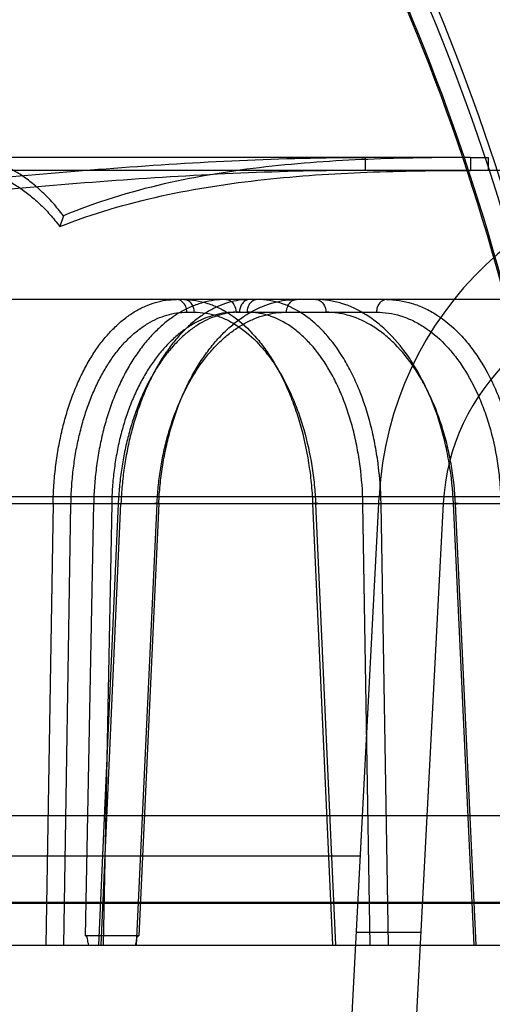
# Model space of a CAD drawing. Header units: millimetres. Extents: x 0 to 297, y 0 to 210.
# Tile 403 of 455: x 240.6912 to 240.7682, y 159.9868 to 160.147. Entities that reach past the tile are written whole.
import ezdxf

# ---------------------------------------------------------------- set-up
doc = ezdxf.new("R2010")
doc.units = ezdxf.units.MM
doc.header["$LTSCALE"] = 16.335
doc.layers.get('0').update_dxf_attribs({"linetype": 'CONTINUOUS'})
for name, color, linetype in [('AXES_REF', 7, 'CONTINUOUS'), ('INTFCLR_1', 7, 'CONTINUOUS'), ('INTFCLR_144815', 7, 'CONTINUOUS'), ('INTFCLR_72935', 7, 'CONTINUOUS')]:
    doc.layers.add(name, color=color, linetype=linetype)

msp = doc.modelspace()

# ---------------------------------------------------------------- linework, layer by layer
at = {"color": 7, "linetype": 'Continuous'}
for radius in [6.787079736, 6.7865, 6.743039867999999]:
    msp.add_circle((241.4889104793, 154.7114782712), radius, dxfattribs=at)
for radius, start, end in [(6.72, 278.2771290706, 261.7228709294), (6.874, 113.0825942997, 269.6189785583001)]:
    msp.add_arc((241.4889104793, 154.7114782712), radius, start, end, dxfattribs=at)
at = {"layer": 'AXES_REF', "color": 7, "linetype": 'Continuous'}
msp.add_arc((241.4889104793, 154.7114782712), 6.874, 113.0826847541, 66.9173152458, dxfattribs=at)
at = {"layer": 'AXES_REF', "color": 9, "linetype": 'Continuous'}
msp.add_arc((241.4889104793, 154.7114782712), 6.191158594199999, 94.4118118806, 85.5881881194, dxfattribs=at)
at = {"layer": 'INTFCLR_1', "color": 6, "linetype": 'Continuous'}
for radius, start, end in [(0.423418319, 16.9630954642, 50.66033312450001), (0.4221840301, 16.9630954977, 50.6004938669), (0.4081840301, 16.9630953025, 44.8084638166), (0.4075716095, 16.9630954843, 44.741095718), (0.4195535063, 10.8985890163, 42.7086480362), (0.3760159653, 13.9313766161, 41.16544924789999), (0.376628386, 13.9313763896, 41.16544924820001), (0.3620159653, 13.9313761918, 41.1654492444), (0.3607816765, 13.9313763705, 41.1654492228)]:
    msp.add_arc((240.4247147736, 160.0104782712), radius, start, end, dxfattribs=at)
at = {"layer": 'INTFCLR_1', "color": 9, "linetype": 'Continuous'}
for centre, radius, start, end in [((240.4247147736, 160.0104782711), 0.4230504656, 4.2349584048, 43.61014177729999), ((240.4247147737, 160.0104782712), 0.3848577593, 13.9313763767, 41.1654492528), ((240.4247147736, 160.0104782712), 0.3813582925, 13.931376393, 41.1654492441), ((240.4247147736, 160.0104782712), 0.3781109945, 13.9313770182, 41.165449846), ((240.4247147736, 160.0104782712), 0.3784849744, 13.9313763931, 41.1654492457), ((240.4247147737, 160.0104782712), 0.3573323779, 13.9313770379, 41.16544983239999), ((240.4247147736, 160.0104782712), 0.3575673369, 13.9313763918, 41.1654492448)]:
    msp.add_arc(centre, radius, start, end, dxfattribs=at)
at = {"layer": 'INTFCLR_144815', "color": 9, "linetype": 'Continuous'}
for p, q in [((240.7645744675, 160.1245782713), (240.4247147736, 160.1245782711)), ((240.7475158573, 160.1224782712), (240.7475158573, 160.1245782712)), ((240.7645744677, 160.1245782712), (240.7645744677, 160.1224782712)), ((240.9008417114, 160.1224782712), (240.6783702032, 160.1224782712)), ((240.8751675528, 160.1014782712), (240.0486729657, 160.1014782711)), ((240.7184026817, 160.0994149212), (240.7196236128, 160.0994149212)), ((240.7264102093, 160.0994149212), (240.7492960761, 160.0994149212)), ((240.952508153, 160.0694090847), (239.9619761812, 160.0694090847)), ((240.0228546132, 160.0683100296), (240.9060485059, 160.0683100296)), ((240.6966272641, 160.0683100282), (240.6954340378, 159.9964782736)), ((240.6983462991, 159.9964782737), (240.6995339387, 160.0682367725)), ((240.701874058, 159.9980053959), (240.7032329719, 160.0683100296)), ((240.7072237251, 160.0682367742), (240.704009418, 159.9964782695)), ((240.704452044, 159.9964782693), (240.7076653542, 160.0683100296)), ((240.7061596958, 160.0682367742), (240.7047770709, 159.9964782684)), ((240.7102170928, 159.9964782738), (240.7135465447, 160.0682367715)), ((240.713834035, 160.0683100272), (240.7105762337, 159.998005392)), ((240.7388940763, 160.0683100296), (240.7421338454, 159.9964782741)), ((240.7393816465, 160.0682367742), (240.7426140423, 159.9964782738)), ((240.7470714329, 160.0682367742), (240.7500241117, 160.0683100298)), ((240.7482771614, 159.9964782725), (240.7470714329, 160.0682367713)), ((240.7512270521, 159.9964782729), (240.7500241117, 160.0683100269)), ((240.765180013, 159.9964782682), (240.7618223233, 160.0683100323)), ((240.7655074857, 159.9964782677), (240.7621571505, 160.0682367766)), ((240.7466510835, 160.0109668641), (240.1027784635, 160.0109668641)), ((241.0147341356, 160.0034171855), (240.6630770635, 160.0034171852)), ((241.0357325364, 160.0032339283), (240.6715484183, 160.0032339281)), ((239.8751077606, 159.9964782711), (241.0077344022, 159.9964782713))]:
    msp.add_line(p, q, dxfattribs=at)
at = {"layer": 'INTFCLR_144815', "color": 6, "linetype": 'Continuous'}
for p, q in [((240.7645744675, 160.1245782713), (240.767483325, 160.1245782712)), ((240.7674833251, 160.1245782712), (240.7674833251, 160.1224782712)), ((240.6982893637, 160.1151069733), (240.6977147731, 160.1133493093)), ((240.7257147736, 159.6114782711), (240.7497139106, 160.0694090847)), ((240.6966272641, 160.0683100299), (240.6995339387, 160.0682367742)), ((240.7061596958, 160.0682367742), (240.7032329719, 160.0683100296)), ((240.7138340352, 160.0683100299), (240.7131148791, 160.0682952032)), ((240.7601707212, 160.0683100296), (240.7362146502, 159.6112009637)), ((240.8198915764, 160.0174782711), (240.0806810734, 160.0174782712)), ((240.7460032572, 159.9986055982), (240.7565176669, 159.9986055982)), ((240.710576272, 159.9980053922), (240.7018740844, 159.9980053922))]:
    msp.add_line(p, q, dxfattribs=at)
for centre, radius, start, end in [((240.8056371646, 160.0664782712), 0.05599999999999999, 89.99999998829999, 176.9999999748), ((240.7951227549, 160.0664782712), 0.035, 90.0000000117, 176.9999999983)]:
    msp.add_arc(centre, radius, start, end, dxfattribs=at)
for points, knots in [([(240.6657711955, 160.119139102), (240.6725565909, 160.1198079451), (240.6861352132, 160.1211499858), (240.7065342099, 160.1229285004), (240.7269979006, 160.1242258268), (240.7406699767, 160.1245781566), (240.7475158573, 160.1245782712)], [0, 0, 0, 0, 0.2495910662, 0.4994364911, 0.7495091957, 1, 1, 1, 1]), ([(240.6982893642, 160.1151069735), (240.6977533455, 160.1158078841), (240.6966619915, 160.1171378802), (240.6949162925, 160.1189513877), (240.6931131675, 160.120524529), (240.6912599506, 160.121852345), (240.6893633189, 160.1229276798), (240.6880525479, 160.1234803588), (240.6873956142, 160.1237100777)], [0, 0, 0, 0, 0.1881234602, 0.3664007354, 0.5360715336, 0.6975879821, 0.8516252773, 1, 1, 1, 1]), ([(240.7645744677, 160.1245782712), (240.7590168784, 160.1245714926), (240.7478917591, 160.1244263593), (240.7312142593, 160.1232739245), (240.7144871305, 160.1206160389), (240.7036262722, 160.1173077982), (240.6982893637, 160.1151069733)], [0, 0, 0, 0, 0.2476832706, 0.4951751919, 0.7442422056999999, 1, 1, 1, 1]), ([(240.7475158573, 160.1224782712), (240.740724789, 160.1224779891), (240.7271505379, 160.1221378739), (240.7068149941, 160.1208868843), (240.6865088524, 160.1191725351), (240.6729803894, 160.1178797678), (240.6662147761, 160.1172356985)], [0, 0, 0, 0, 0.2498861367, 0.499769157, 0.7498206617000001, 1, 1, 1, 1]), ([(240.6872147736, 160.1216414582), (240.6878486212, 160.1214198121), (240.6891130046, 160.1208865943), (240.6909420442, 160.1198492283), (240.6927284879, 160.1185688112), (240.6944660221, 160.1170524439), (240.6961475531, 160.1153052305), (240.697198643, 160.114024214), (240.6977147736, 160.1133493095)], [0, 0, 0, 0, 0.1485290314, 0.3026555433, 0.4642103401, 0.6338679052, 0.8120636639, 1, 1, 1, 1]), ([(240.6977147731, 160.1133493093), (240.703111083, 160.1154732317), (240.7140801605, 160.118664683), (240.7309404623, 160.1212210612), (240.7477558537, 160.1223316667), (240.7589720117, 160.1224718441), (240.7645744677, 160.1224782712)], [0, 0, 0, 0, 0.2551578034, 0.5043551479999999, 0.7521427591, 1, 1, 1, 1]), ([(240.6966272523, 160.0683100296), (240.6966444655, 160.0692991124), (240.6967284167, 160.0712767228), (240.697003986, 160.0742243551), (240.6974294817, 160.0771300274), (240.697999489, 160.0799501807), (240.6987056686, 160.0826532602), (240.6995389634, 160.0852211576), (240.700496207, 160.0876511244), (240.701573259, 160.0899323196), (240.702759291, 160.0920418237), (240.704043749, 160.0939637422), (240.7054173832, 160.0956879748), (240.7068755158, 160.0972089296), (240.7084065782, 160.0985132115), (240.7099956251, 160.0995887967), (240.7116253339, 160.100427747), (240.7132886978, 160.1010302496), (240.7149840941, 160.1013961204), (240.7161309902, 160.1014782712), (240.7167040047, 160.1014782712)], [0, 0, 0, 0, 0.0700699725, 0.1401357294, 0.2096107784, 0.2779828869, 0.3438305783, 0.4073959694, 0.4690980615, 0.5287008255, 0.5859448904, 0.6403606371, 0.6922650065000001, 0.7418979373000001, 0.7893762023, 0.8344645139, 0.8775150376, 0.9188803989, 0.9594118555, 1, 1, 1, 1]), ([(240.7247784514, 160.1014782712), (240.724154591, 160.1014782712), (240.7228942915, 160.1013926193), (240.7210191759, 160.101005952), (240.7191671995, 160.1003600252), (240.7173672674, 160.0994640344), (240.7156387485, 160.0983326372), (240.7139908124, 160.0969789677), (240.7124265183, 160.0954087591), (240.7109542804, 160.0936307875), (240.7095895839, 160.0916652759), (240.7083412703, 160.0895291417), (240.7072150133, 160.087236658), (240.7062147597, 160.0847968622), (240.7053500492, 160.0822328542), (240.7046282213, 160.079571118), (240.7040536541, 160.0768403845), (240.703624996, 160.0740507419), (240.7033416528, 160.0712025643), (240.7032524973, 160.069280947), (240.7032329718, 160.0683100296)], [0, 0, 0, 0, 0.0431874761, 0.08713207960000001, 0.1321593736, 0.1785828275, 0.2259719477, 0.2748702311, 0.3259539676, 0.3791729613, 0.4344645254, 0.4914176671, 0.5502883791, 0.6111389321, 0.6738277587, 0.7374862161, 0.8019459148, 0.8669041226, 0.9327735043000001, 1, 1, 1, 1]), ([(240.7286717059, 160.1014782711), (240.7280862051, 160.1014782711), (240.7268999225, 160.1013918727), (240.7251335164, 160.101004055), (240.7233837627, 160.1003572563), (240.7216771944, 160.0994607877), (240.720031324, 160.0983293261), (240.7184547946, 160.0969755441), (240.7169511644, 160.0954052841), (240.7155286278, 160.0936273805), (240.7142019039, 160.091661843), (240.7129795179, 160.0895257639), (240.7118674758, 160.0872332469), (240.7108698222, 160.0847932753), (240.7099961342, 160.0822290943), (240.709253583, 160.0795674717), (240.7086470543, 160.0768378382), (240.7081760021, 160.0740499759), (240.7078396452, 160.071203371), (240.7077080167, 160.0692816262), (240.7076653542, 160.0683100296)], [0, 0, 0, 0, 0.0411067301, 0.0831661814, 0.1265690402, 0.1716805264, 0.2181575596, 0.2664977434, 0.3173216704, 0.3705744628, 0.4261667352, 0.4836460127, 0.5432196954, 0.604927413, 0.6686008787, 0.7333013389, 0.7988331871, 0.864827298, 0.9317205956, 1, 1, 1, 1]), ([(240.7138340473, 160.0683100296), (240.7138791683, 160.0693001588), (240.7140224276, 160.0712799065), (240.7143973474, 160.0742276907), (240.7149322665, 160.0771326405), (240.7156203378, 160.0799521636), (240.7164512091, 160.0826556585), (240.7174154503, 160.0852255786), (240.7185096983, 160.0876578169), (240.7197288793, 160.0899406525), (240.7210601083, 160.0920506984), (240.7224914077, 160.093972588), (240.724013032, 160.0956963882), (240.7256198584, 160.0972165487), (240.7272986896, 160.0985194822), (240.7290325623, 160.0995933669), (240.7308021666, 160.1004303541), (240.7326003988, 160.1010310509), (240.7344263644, 160.1013959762), (240.735658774, 160.1014782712), (240.7362746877, 160.1014782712)], [0, 0, 0, 0, 0.0680187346, 0.1361392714, 0.2038252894, 0.2706156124, 0.3351967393, 0.397803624, 0.4588624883, 0.5180930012, 0.5752619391, 0.6299159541, 0.6823660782, 0.7328580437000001, 0.7814916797, 0.8279517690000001, 0.8725425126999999, 0.9155298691, 0.9577325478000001, 1, 1, 1, 1]), ([(240.7072237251, 160.0682367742), (240.707097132, 160.0682480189), (240.7064544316, 160.0683588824), (240.7073930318, 160.0683156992), (240.7076653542, 160.0683100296)], [0, 0, 0, 0, 0.3181480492, 1, 1, 1, 1]), ([(240.702427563, 159.9964782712), (240.7023783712, 159.9967390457), (240.7022396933, 159.9971741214), (240.7021545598, 159.9980053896), (240.7018740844, 159.9980053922)], [0, 0, 0, 0, 0.4861666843, 1, 1, 1, 1]), ([(240.7100664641, 159.9964782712), (240.7101111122, 159.9967512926), (240.7102358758, 159.9971794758), (240.7103115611, 159.9980053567), (240.710576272, 159.9980053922)], [0, 0, 0, 0, 0.5110251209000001, 1, 1, 1, 1])]:
    msp.add_open_spline(points, degree=3, knots=knots, dxfattribs=at)
at = {"layer": 'INTFCLR_144815', "color": 9, "linetype": 'Continuous'}
for points, knots in [([(240.7184026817, 160.0994149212), (240.7183982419, 160.0997293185), (240.7182762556, 160.1003427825), (240.7177365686, 160.1011799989), (240.7170676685, 160.1014782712), (240.7167040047, 160.1014782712)], [0, 0, 0, 0, 0.3233716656, 0.6259929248, 1, 1, 1, 1]), ([(240.7179249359, 160.1014782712), (240.7192353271, 160.1014782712), (240.721245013, 160.1011410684), (240.7234219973, 160.1002413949), (240.7246599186, 160.0995743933), (240.726573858, 160.098371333), (240.7286495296, 160.0965358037), (240.730457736, 160.0943779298), (240.731470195, 160.0929863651), (240.7329925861, 160.0906864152), (240.734293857, 160.0881717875), (240.7353946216, 160.0855130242), (240.7361072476, 160.0836090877), (240.7372197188, 160.0801136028), (240.738009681, 160.0764781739), (240.7384715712, 160.0732791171), (240.7387249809, 160.0710801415), (240.7388449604, 160.069420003), (240.7388940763, 160.0683100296)], [0, 0, 0, 0, 0.0921205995, 0.1402279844, 0.1652391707, 0.1908878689, 0.29907158, 0.3579245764, 0.3886717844, 0.4199967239, 0.5517927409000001, 0.5866770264, 0.6223092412, 0.6946708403, 0.8444081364, 0.8830678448, 0.9218924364, 1, 1, 1, 1]), ([(240.7196236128, 160.0994149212), (240.7196199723, 160.0996727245), (240.7195313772, 160.1001981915), (240.7190882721, 160.1010705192), (240.7183697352, 160.1014782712), (240.7179249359, 160.1014782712)], [0, 0, 0, 0, 0.2664463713, 0.5403341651, 1, 1, 1, 1]), ([(240.7247784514, 160.1014782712), (240.725029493, 160.1014782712), (240.7255662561, 160.1013063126), (240.7262241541, 160.1005679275), (240.7264043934, 160.0998436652), (240.7264102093, 160.0994149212)], [0, 0, 0, 0, 0.2620893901, 0.5523468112, 1, 1, 1, 1]), ([(240.7286717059, 160.1014782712), (240.7284112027, 160.1014782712), (240.7278588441, 160.1013103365), (240.7271708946, 160.1005766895), (240.7269791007, 160.0998448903), (240.7269730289, 160.0994149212)], [0, 0, 0, 0, 0.2674609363, 0.5585029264, 1, 1, 1, 1]), ([(240.729892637, 160.1014782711), (240.7294478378, 160.1014782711), (240.7287293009, 160.1010705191), (240.7282861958, 160.1001981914), (240.7281976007, 160.0996727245), (240.7281939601, 160.0994149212)], [0, 0, 0, 0, 0.459665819, 0.7335536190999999, 1, 1, 1, 1]), ([(240.7500241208, 160.0683100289), (240.7499855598, 160.0705000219), (240.7497479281, 160.0737625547), (240.7491434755, 160.077509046), (240.7487091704, 160.0795933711), (240.7479916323, 160.0825702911), (240.7469140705, 160.0858980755), (240.7455085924, 160.0890227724), (240.7446411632, 160.0906797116), (240.7433395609, 160.0929346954), (240.741840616, 160.0950084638), (240.7401318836, 160.0968027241), (240.739013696, 160.0978525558), (240.7370336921, 160.0994140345), (240.7348080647, 160.1005633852), (240.7328356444, 160.1011314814), (240.7315386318, 160.1013972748), (240.7305488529, 160.1014782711), (240.729892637, 160.1014782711)], [0, 0, 0, 0, 0.1551001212, 0.2309788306, 0.2686075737, 0.3058323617, 0.447819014, 0.5153601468, 0.5482489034, 0.5802044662, 0.6997574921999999, 0.7279961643, 0.7556042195, 0.8082937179, 0.906320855, 0.9300781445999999, 0.9535325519, 1, 1, 1, 1]), ([(240.7346429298, 160.0994149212), (240.7346471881, 160.0997288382), (240.7347633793, 160.100337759), (240.7352738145, 160.101171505), (240.7359232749, 160.1014782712), (240.7362746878, 160.1014782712)], [0, 0, 0, 0, 0.3284164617, 0.6323895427, 1, 1, 1, 1]), ([(240.7618223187, 160.068310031), (240.7617215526, 160.0705043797), (240.7613778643, 160.0737722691), (240.7606316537, 160.0775119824), (240.7601116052, 160.079594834), (240.7592619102, 160.0825804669), (240.7580157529, 160.0859131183), (240.7564347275, 160.0890269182), (240.7554645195, 160.0906815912), (240.7540061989, 160.0929470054), (240.7523456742, 160.0950197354), (240.750481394, 160.0968042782), (240.7492563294, 160.0978556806), (240.7470888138, 160.0994226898), (240.7446876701, 160.1005651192), (240.7425716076, 160.1011315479), (240.7411798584, 160.1013971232), (240.7401208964, 160.1014782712), (240.7394187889, 160.1014782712)], [0, 0, 0, 0, 0.150927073, 0.2250456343, 0.2618864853, 0.2983944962, 0.4383280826, 0.5053588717, 0.53813187, 0.5700682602, 0.6904940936, 0.7191856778, 0.7473372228, 0.8013450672, 0.9027166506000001, 0.927389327, 0.9517599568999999, 1, 1, 1, 1]), ([(240.7394187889, 160.1014782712), (240.7397341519, 160.1014782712), (240.7404401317, 160.101183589), (240.740947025, 160.1003121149), (240.7410470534, 160.0996724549), (240.7410505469, 160.0994149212)], [0, 0, 0, 0, 0.3298815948, 0.7305852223, 1, 1, 1, 1]), ([(240.750927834, 160.1014782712), (240.7506124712, 160.1014782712), (240.7499064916, 160.1011835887), (240.7493995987, 160.1003121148), (240.7492995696, 160.099672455), (240.7492960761, 160.0994149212)], [0, 0, 0, 0, 0.3298814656, 0.7305851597, 1, 1, 1, 1]), ([(240.750927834, 160.1014782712), (240.7523258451, 160.1014782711), (240.7544599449, 160.1011476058), (240.7567867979, 160.1002440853), (240.758100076, 160.0995757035), (240.7601071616, 160.0983814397), (240.7622859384, 160.0965513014), (240.764179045, 160.0943814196), (240.7652293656, 160.0929876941), (240.7667957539, 160.0906948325), (240.7681268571, 160.0881781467), (240.7692380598, 160.0855136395), (240.7699505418, 160.0836102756), (240.7710481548, 160.0801161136), (240.7717981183, 160.0764779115), (240.7722067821, 160.0732788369), (240.7724189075, 160.0710792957), (240.7725025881, 160.0694193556), (240.7725250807, 160.0683100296)], [0, 0, 0, 0, 0.0967659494, 0.1466539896, 0.1724019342, 0.1986761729, 0.308236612, 0.3671749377, 0.3978274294, 0.4289742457, 0.5593456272, 0.5937296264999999, 0.6288132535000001, 0.6999763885, 0.8470702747, 0.8850494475, 0.9232001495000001, 1, 1, 1, 1]), ([(240.6995339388, 160.0682367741), (240.699549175, 160.0691577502), (240.6996248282, 160.0709922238), (240.6998750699, 160.0737199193), (240.7002604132, 160.0763977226), (240.7007771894, 160.0790057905), (240.7014220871, 160.0815248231), (240.7021906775, 160.0839369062), (240.7030772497, 160.0862256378), (240.7040761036, 160.0883750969), (240.7051797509, 160.0903704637), (240.7063813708, 160.0921971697), (240.7076719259, 160.0938426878), (240.7090433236, 160.0952949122), (240.710485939, 160.0965438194), (240.7119904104, 160.0975798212), (240.7135460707, 160.0983945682), (240.7151409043, 160.0989816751), (240.7167638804, 160.0993365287), (240.7178586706, 160.0994148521), (240.7184026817, 160.0994149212)], [0, 0, 0, 0, 0.0693988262, 0.1382651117, 0.2062916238, 0.2731385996, 0.3384897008, 0.4021006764, 0.4637639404, 0.5232925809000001, 0.5805438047, 0.6354114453, 0.6878556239, 0.7379044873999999, 0.7856731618, 0.8313543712, 0.8752258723, 0.9176396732, 0.9590124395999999, 1, 1, 1, 1]), ([(240.7264102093, 160.0994149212), (240.72582814, 160.0994149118), (240.7246569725, 160.099336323), (240.722918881, 160.0989823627), (240.721209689, 160.0983947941), (240.7195424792, 160.0975800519), (240.7179298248, 160.0965441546), (240.7163831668, 160.095295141), (240.7149123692, 160.0938425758), (240.713527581, 160.0921964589), (240.7122377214, 160.0903689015), (240.7110526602, 160.0883725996), (240.7099797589, 160.0862223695), (240.7090268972, 160.0839327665), (240.708200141, 160.0815194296), (240.7075058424, 160.078999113), (240.7069488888, 160.0763908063), (240.7065327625, 160.0737144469), (240.7062611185, 160.0709894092), (240.7061774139, 160.0691566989), (240.7061596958, 160.0682367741)], [0, 0, 0, 0, 0.0428598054, 0.0861260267, 0.1302454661, 0.1755806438, 0.2224378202, 0.2710811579, 0.3217017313, 0.3744176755, 0.4292702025, 0.4862292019, 0.5451979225, 0.6060681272, 0.668703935, 0.7329159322, 0.7984459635, 0.8649858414, 0.932250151, 1, 1, 1, 1]), ([(240.7269730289, 160.0994149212), (240.7264274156, 160.0994148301), (240.72532743, 160.0993359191), (240.723693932, 160.0989801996), (240.7220825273, 160.098392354), (240.7205040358, 160.0975769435), (240.7189704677, 160.0965402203), (240.7174928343, 160.0952907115), (240.7160808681, 160.0938381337), (240.7147443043, 160.092192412), (240.7134914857, 160.0903654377), (240.7123318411, 160.0883697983), (240.7112726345, 160.0862201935), (240.7103216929, 160.0839311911), (240.7094851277, 160.0815184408), (240.7087693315, 160.0789987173), (240.7081793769, 160.0763909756), (240.7077190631, 160.073715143), (240.7073923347, 160.0709905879), (240.7072649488, 160.0691572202), (240.7072237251, 160.0682367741)], [0, 0, 0, 0, 0.0407567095, 0.0820465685, 0.1244954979, 0.1685146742, 0.2144319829, 0.2624799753, 0.3128139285, 0.3655338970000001, 0.4206588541, 0.4781254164, 0.5377999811, 0.5995366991, 0.6631611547, 0.7284477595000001, 0.7951036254, 0.8627857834, 0.9311747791, 1, 1, 1, 1]), ([(240.7135465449, 160.0682367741), (240.7135893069, 160.0691585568), (240.7137231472, 160.070995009), (240.7140695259, 160.0737231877), (240.7145591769, 160.0764014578), (240.7151876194, 160.0790100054), (240.71595075, 160.0815294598), (240.7168432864, 160.083941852), (240.7178586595, 160.0862308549), (240.7189903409, 160.0883805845), (240.7202299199, 160.0903761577), (240.7215694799, 160.0922026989), (240.7229988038, 160.0938477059), (240.7245088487, 160.095299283), (240.7260893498, 160.0965475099), (240.7277299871, 160.0975825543), (240.7294184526, 160.0983962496), (240.7311416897, 160.0989827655), (240.7328868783, 160.0993361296), (240.7340605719, 160.0994149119), (240.7346429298, 160.0994149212)], [0, 0, 0, 0, 0.06737779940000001, 0.1343722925, 0.2007081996, 0.2660758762, 0.3301850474, 0.3928123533, 0.4537711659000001, 0.5128970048, 0.5700590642, 0.6251471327, 0.6781122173, 0.7289825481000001, 0.7778651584, 0.8249141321, 0.8703389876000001, 0.9144084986, 0.9574782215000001, 1, 1, 1, 1]), ([(240.7196236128, 160.0994149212), (240.7208569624, 160.0994148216), (240.7227485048, 160.0990980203), (240.7247978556, 160.0982521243), (240.7259634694, 160.0976252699), (240.7277653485, 160.0964944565), (240.7297199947, 160.0947691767), (240.7314234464, 160.0927406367), (240.7323773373, 160.0914325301), (240.7338117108, 160.0892708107), (240.7350382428, 160.0869070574), (240.7360761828, 160.0844076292), (240.7367480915, 160.0826179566), (240.7377971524, 160.0793323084), (240.7385433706, 160.0759149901), (240.7389805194, 160.0729077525), (240.7392205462, 160.0708407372), (240.7393346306, 160.0692801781), (240.7393816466, 160.0682367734)], [0, 0, 0, 0, 0.0921810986, 0.1403217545, 0.1653483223, 0.191011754, 0.2992387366, 0.3581068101, 0.388858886, 0.420186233, 0.5519763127, 0.5868539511, 0.6224772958, 0.6948163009, 0.8444916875, 0.8831320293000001, 0.9219363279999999, 1, 1, 1, 1]), ([(240.7470714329, 160.0682367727), (240.7470368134, 160.0702952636), (240.746816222, 160.0733619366), (240.746251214, 160.076883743), (240.7458450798, 160.0788430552), (240.7451736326, 160.0816412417), (240.7441640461, 160.0847691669), (240.7428467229, 160.0877066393), (240.7420335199, 160.0892642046), (240.7408133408, 160.0913837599), (240.7394075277, 160.0933331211), (240.7378043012, 160.0950198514), (240.7367551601, 160.0960066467), (240.7348973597, 160.0974743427), (240.7328083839, 160.0985547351), (240.7309569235, 160.0990890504), (240.7297393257, 160.0993390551), (240.728810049, 160.0994148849), (240.7281939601, 160.0994149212)], [0, 0, 0, 0, 0.1551836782, 0.2310954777, 0.268739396, 0.3059778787, 0.4480037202, 0.515551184, 0.5484405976, 0.5803955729, 0.6999260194, 0.7281550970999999, 0.7557527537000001, 0.8084178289, 0.9063808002, 0.9301221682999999, 0.9535614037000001, 1, 1, 1, 1]), ([(240.7621571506, 160.0682367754), (240.762060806, 160.0702995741), (240.76173517, 160.073371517), (240.7610301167, 160.0768866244), (240.7605393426, 160.0788444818), (240.759737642, 160.0816511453), (240.7585628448, 160.0847840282), (240.757072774, 160.0877106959), (240.7561585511, 160.0892660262), (240.7547845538, 160.0913958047), (240.7532201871, 160.0933440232), (240.7514646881, 160.0950213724), (240.7503110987, 160.0960097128), (240.7482700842, 160.0974828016), (240.7460096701, 160.0985564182), (240.7440179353, 160.099089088), (240.7427079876, 160.0993387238), (240.7417113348, 160.0994149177), (240.7410505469, 160.0994149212)], [0, 0, 0, 0, 0.1508439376, 0.224928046, 0.261754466, 0.2982494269, 0.4381455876, 0.5051694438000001, 0.5379420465, 0.5698799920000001, 0.6903292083, 0.7190301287, 0.7471919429, 0.8012227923, 0.9026571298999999, 0.9273461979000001, 0.9517319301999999, 1, 1, 1, 1]), ([(240.7492960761, 160.0994149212), (240.750608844, 160.0994149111), (240.752612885, 160.0991042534), (240.7547973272, 160.0982545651), (240.756030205, 160.0976264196), (240.757914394, 160.0965037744), (240.7599593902, 160.0947834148), (240.7617354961, 160.0927437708), (240.7627208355, 160.0914337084), (240.7641904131, 160.0892783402), (240.7654384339, 160.0869125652), (240.7664800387, 160.0844081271), (240.7671479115, 160.0826189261), (240.768176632, 160.0793343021), (240.7688781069, 160.0759143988), (240.7692597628, 160.0729074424), (240.7694574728, 160.0708398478), (240.7695347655, 160.0692795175), (240.7695551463, 160.0682367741)], [0, 0, 0, 0, 0.0967190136, 0.1465806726, 0.1723146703, 0.1985760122, 0.3080971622, 0.3670217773, 0.3976693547, 0.4288123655, 0.5591857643, 0.5935747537, 0.6286656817, 0.6998490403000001, 0.8469959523, 0.8849916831, 0.9231605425, 1, 1, 1, 1]), ([(240.7393816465, 160.0682367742), (240.739506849, 160.0682479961), (240.7401581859, 160.0683659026), (240.7391802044, 160.0683163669), (240.7388940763, 160.0683100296)], [0, 0, 0, 0, 0.3051797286, 1, 1, 1, 1]), ([(240.7621571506, 160.0682367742), (240.7623092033, 160.0682495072), (240.7630211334, 160.0683482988), (240.7620847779, 160.0683160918), (240.7618223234, 160.0683100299)], [0, 0, 0, 0, 0.3675774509, 1, 1, 1, 1])]:
    msp.add_open_spline(points, degree=3, knots=knots, dxfattribs=at)
at = {"layer": 'INTFCLR_72935', "color": 6, "linetype": 'Continuous'}
for radius, start, end in [(0.423418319, 16.876440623, 50.6603330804), (0.4221840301, 16.8240833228, 50.6004938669), (0.4228972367, 9.9390037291, 43.6299210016), (0.4011840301, 15.8953234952, 43.69894359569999), (0.4005716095, 15.8671093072, 43.5585188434), (0.381418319, 13.931376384, 41.1654492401), (0.3760159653, 13.9313766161, 41.16544924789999), (0.376628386, 13.9313763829, 41.16544925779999), (0.3620159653, 13.9313761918, 41.1654492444), (0.3607816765, 13.9313763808, 41.1654492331)]:
    msp.add_arc((240.4247147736, 160.0104782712), radius, start, end, dxfattribs=at)
at = {"layer": 'INTFCLR_72935', "color": 9, "linetype": 'Continuous'}
for centre, radius, start, end in [((240.4247147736, 160.0104782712), 0.3781109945, 13.9313770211, 41.16544983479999), ((240.4247147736, 160.0104782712), 0.3784849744, 13.9313763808, 41.1654492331), ((240.4247147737, 160.0104782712), 0.3573323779, 13.9313770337, 41.16544984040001), ((240.4247147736, 160.0104782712), 0.3575673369, 13.9313763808, 41.1654492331)]:
    msp.add_arc(centre, radius, start, end, dxfattribs=at)

doc.saveas('drawing.dxf')
